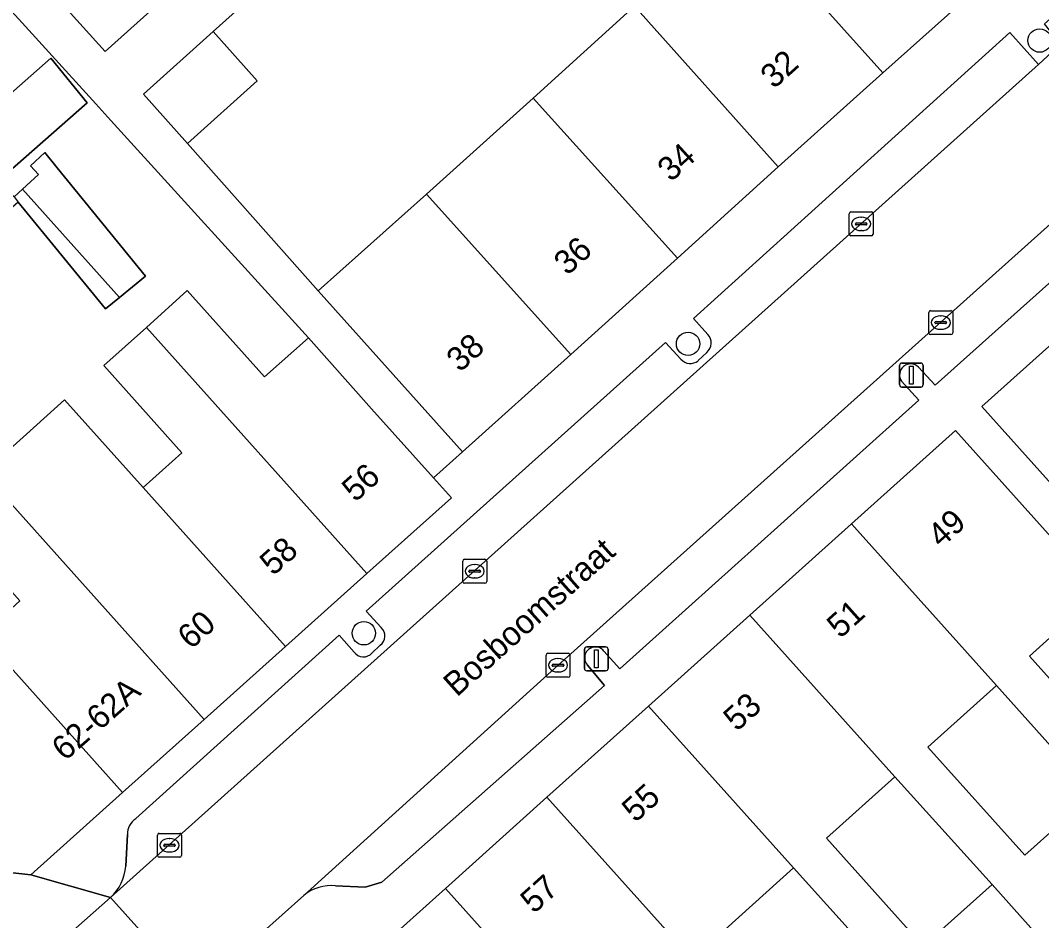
# Model space of a CAD drawing. Extents: x 162172 to 163187, y 382874 to 383685.
# Drawn here: x 162729.65 to 162772.35, y 383408.18 to 383445.8 of the extents above; entities that cross this region are included whole.
import ezdxf

# ---------------------------------------------------------------- set-up
doc = ezdxf.new("R2010")
doc.units = 0
for name, color, linetype in [('IMGEO_Boom', 7, 'Continuous'), ('IMGEO_Erf', 7, 'Continuous'), ('IMGEO_Hek', 7, 'Continuous'), ('IMGEO_Kolk', 7, 'Continuous'), ('IMGEO_Lichtmast', 7, 'Continuous'), ('IMGEO_Openbare_ruimte_label', 7, 'Continuous'), ('IMGEO_Pand', 7, 'Continuous'), ('IMGEO_Pand_nummerreeks', 7, 'Continuous'), ('IMGEO_Parkeervlak_open', 7, 'Continuous'), ('IMGEO_Rijbaan_lokaal_open', 7, 'Continuous'), ('IMGEO_Voetpad_open', 7, 'Continuous')]:
    doc.layers.add(name, color=color, linetype=linetype)

msp = doc.modelspace()

# ---------------------------------------------------------------- linework, layer by layer
at = {"layer": 'IMGEO_Boom'}
for centre in [(162772.266, 383444.955), (162757.565, 383432.281), (162744.01, 383420.19)]:
    msp.add_circle(centre, 0.489, dxfattribs=at)
at = {"layer": 'IMGEO_Erf'}
for points in [[(162755.319, 383446.393), (162758.494, 383449.28), (162755.467, 383452.615), (162752.322, 383449.737), (162749.837, 383452.51), (162747.995, 383454.565), (162746.735, 383453.433), (162748.577, 383451.378), (162745.715, 383448.808), (162742.752, 383446.146), (162740.908, 383448.199), (162737.711, 383445.328), (162739.555, 383443.275), (162736.639, 383440.656), (162742.099, 383434.496), (162746.633, 383438.532), (162751.091, 383442.548)], [(162774.814, 383421.909), (162771.836, 383419.236), (162775.9, 383414.708), (162778.898, 383417.386)], [(162770.459, 383418), (162767.594, 383415.428), (162771.649, 383410.911), (162774.52, 383413.476)], [(162766.217, 383414.192), (162763.352, 383411.621), (162767.398, 383407.114), (162770.283, 383409.692)], [(162761.975, 383410.385), (162759.111, 383407.813), (162763.147, 383403.317), (162766.032, 383405.895)]]:
    msp.add_lwpolyline(points, close=True, dxfattribs=at)
for points in [[(162728.095, 383426.888), (162729.908, 383428.512), (162731.5, 383429.938), (162734.778, 383426.279), (162736.399, 383427.732), (162733.136, 383431.374), (162734.919, 383432.971), (162736.629, 383434.504), (162739.855, 383430.904), (162741.697, 383432.527), (162733.434, 383441.617), (162732.799, 383442.316), (162724.379, 383451.579)], [(162726.976, 383440.751), (162730.916, 383444.221), (162732.438, 383442.356), (162728.726, 383439.087)], [(162728.726, 383439.087), (162729.383, 383438.426), (162729.741, 383438.751), (162730.407, 383439.356), (162730.07, 383439.726), (162730.674, 383440.275), (162731.19, 383439.642), (162734.887, 383435.112), (162733.798, 383434.223), (162733.206, 383433.74), (162729.561, 383438.208), (162719.751, 383429.576), (162717.873, 383427.924), (162716.715, 383428.083), (162713.853, 383431.266), (162700.525, 383419.608)]]:
    msp.add_lwpolyline(points, dxfattribs=at)
at = {"layer": 'IMGEO_Hek'}
msp.add_lwpolyline([(162746.923, 383426.68), (162748.132, 383427.77)], dxfattribs=at)
at = {"layer": 'IMGEO_Kolk'}
for p, q in [((162764.302, 383436.868), (162764.302, 383437.72)), ((162764.377, 383437.794), (162765.229, 383437.794)), ((162764.79, 383437.574), (162764.815, 383437.574)), ((162765.303, 383437.72), (162765.303, 383436.868)), ((162764.561, 383437.288), (162764.561, 383437.3)), ((162764.999, 383437.251), (162764.601, 383437.251)), ((162764.604, 383437.337), (162765.002, 383437.337)), ((162764.813, 383437.014), (162764.788, 383437.014)), ((162765.045, 383437.3), (162765.045, 383437.288)), ((162765.229, 383436.794), (162764.377, 383436.794)), ((162767.63, 383432.742), (162767.63, 383433.594)), ((162767.705, 383433.668), (162768.557, 383433.668)), ((162768.631, 383433.594), (162768.631, 383432.742)), ((162767.889, 383433.162), (162767.889, 383433.174)), ((162768.327, 383433.125), (162767.929, 383433.125)), ((162767.932, 383433.211), (162768.33, 383433.211)), ((162768.118, 383433.448), (162768.143, 383433.448)), ((162768.373, 383433.174), (162768.373, 383433.162)), ((162768.141, 383432.888), (162768.116, 383432.888)), ((162768.557, 383432.668), (162767.705, 383432.668)), ((162748.144, 383422.354), (162748.144, 383423.206)), ((162748.219, 383423.28), (162749.071, 383423.28)), ((162748.632, 383423.06), (162748.657, 383423.06)), ((162749.145, 383423.206), (162749.145, 383422.354)), ((162748.403, 383422.774), (162748.403, 383422.786)), ((162748.841, 383422.737), (162748.443, 383422.737)), ((162748.446, 383422.823), (162748.844, 383422.823)), ((162748.655, 383422.5), (162748.63, 383422.5)), ((162748.887, 383422.786), (162748.887, 383422.774)), ((162749.071, 383422.28), (162748.219, 383422.28)), ((162751.628, 383418.426), (162751.628, 383419.278)), ((162751.703, 383419.352), (162752.555, 383419.352)), ((162752.116, 383419.132), (162752.141, 383419.132)), ((162752.629, 383419.278), (162752.629, 383418.426)), ((162751.887, 383418.846), (162751.887, 383418.858)), ((162752.325, 383418.809), (162751.927, 383418.809)), ((162751.93, 383418.895), (162752.328, 383418.895)), ((162752.371, 383418.858), (162752.371, 383418.846)), ((162752.555, 383418.352), (162751.703, 383418.352)), ((162752.139, 383418.572), (162752.114, 383418.572)), ((162735.458, 383411.829), (162736.31, 383411.829)), ((162735.383, 383410.903), (162735.383, 383411.755)), ((162735.685, 383411.372), (162736.083, 383411.372)), ((162735.871, 383411.609), (162735.896, 383411.609)), ((162736.384, 383411.755), (162736.384, 383410.903)), ((162735.642, 383411.323), (162735.642, 383411.335)), ((162736.08, 383411.286), (162735.682, 383411.286)), ((162735.894, 383411.049), (162735.869, 383411.049)), ((162736.126, 383411.335), (162736.126, 383411.323)), ((162736.31, 383410.829), (162735.458, 383410.829))]:
    msp.add_line(p, q, dxfattribs=at)
for points in [[(162764.302, 383436.868), (162764.302, 383437.72)], [(162764.377, 383437.794), (162765.229, 383437.794)], [(162765.303, 383437.72), (162765.303, 383436.868)], [(162765.229, 383436.794), (162764.377, 383436.794)], [(162767.63, 383432.742), (162767.63, 383433.594)], [(162767.705, 383433.668), (162768.557, 383433.668)], [(162768.631, 383433.594), (162768.631, 383432.742)], [(162768.557, 383432.668), (162767.705, 383432.668)], [(162748.144, 383422.354), (162748.144, 383423.206)], [(162748.219, 383423.28), (162749.071, 383423.28)], [(162749.145, 383423.206), (162749.145, 383422.354)], [(162749.071, 383422.28), (162748.219, 383422.28)], [(162751.628, 383418.426), (162751.628, 383419.278)], [(162751.703, 383419.352), (162752.555, 383419.352)], [(162752.629, 383419.278), (162752.629, 383418.426)], [(162752.555, 383418.352), (162751.703, 383418.352)], [(162735.458, 383411.829), (162736.31, 383411.829)], [(162735.383, 383410.903), (162735.383, 383411.755)], [(162736.384, 383411.755), (162736.384, 383410.903)], [(162736.31, 383410.829), (162735.458, 383410.829)]]:
    msp.add_lwpolyline(points, dxfattribs=at)
for centre, radius, start, end in [((162764.379, 383437.718), 0.0765, 91.552, 178.448), ((162764.379, 383437.718), 0.0765, 91.552, 178.448), ((162765.227, 383437.718), 0.0765, 1.552, 88.448), ((162765.227, 383437.718), 0.0765, 1.552, 88.448), ((162764.601, 383437.297), 0.0403, 85.8775, 175.7526), ((162764.598, 383437.287), 0.0366, 178.938, 274.7102), ((162765.002, 383437.294), 0.043, 264.8664, 352.4533), ((162765.006, 383437.299), 0.0386, 1.7309, 96.639), ((162764.379, 383436.87), 0.0765, 181.552, 268.448), ((162764.379, 383436.87), 0.0765, 181.552, 268.448), ((162765.227, 383436.87), 0.0765, 271.552, 358.448), ((162765.227, 383436.87), 0.0765, 271.552, 358.448), ((162767.707, 383433.592), 0.0765, 91.552, 178.448), ((162767.707, 383433.592), 0.0765, 91.552, 178.448), ((162768.555, 383433.592), 0.0765, 1.552, 88.448), ((162768.555, 383433.592), 0.0765, 1.552, 88.448), ((162767.929, 383433.171), 0.0403, 85.8775, 175.7526), ((162767.926, 383433.161), 0.0366, 178.938, 274.7102), ((162768.33, 383433.168), 0.043, 264.8664, 352.4533), ((162768.334, 383433.173), 0.0386, 1.7309, 96.639), ((162767.707, 383432.744), 0.0765, 181.552, 268.448), ((162767.707, 383432.744), 0.0765, 181.552, 268.448), ((162768.555, 383432.744), 0.0765, 271.552, 358.448), ((162768.555, 383432.744), 0.0765, 271.552, 358.448), ((162748.221, 383423.204), 0.0765, 91.552, 178.448), ((162748.221, 383423.204), 0.0765, 91.552, 178.448), ((162749.069, 383423.204), 0.0765, 1.552, 88.448), ((162749.069, 383423.204), 0.0765, 1.552, 88.448), ((162748.443, 383422.783), 0.0403, 85.8775, 175.7526), ((162748.44, 383422.773), 0.0366, 178.938, 274.7102), ((162748.844, 383422.78), 0.043, 264.8664, 352.4533), ((162748.848, 383422.785), 0.0386, 1.7309, 96.639), ((162748.221, 383422.356), 0.0765, 181.552, 268.448), ((162748.221, 383422.356), 0.0765, 181.552, 268.448), ((162749.069, 383422.356), 0.0765, 271.552, 358.448), ((162749.069, 383422.356), 0.0765, 271.552, 358.448), ((162751.705, 383419.276), 0.0765, 91.552, 178.448), ((162751.705, 383419.276), 0.0765, 91.552, 178.448), ((162752.553, 383419.276), 0.0765, 1.552, 88.448), ((162752.553, 383419.276), 0.0765, 1.552, 88.448), ((162751.927, 383418.855), 0.0403, 85.8775, 175.7526), ((162751.924, 383418.845), 0.0366, 178.938, 274.7102), ((162752.328, 383418.852), 0.043, 264.8664, 352.4533), ((162752.332, 383418.857), 0.0386, 1.7309, 96.639), ((162751.705, 383418.428), 0.0765, 181.552, 268.448), ((162751.705, 383418.428), 0.0765, 181.552, 268.448), ((162752.553, 383418.428), 0.0765, 271.552, 358.448), ((162752.553, 383418.428), 0.0765, 271.552, 358.448), ((162735.46, 383411.753), 0.0765, 91.552, 178.448), ((162735.46, 383411.753), 0.0765, 91.552, 178.448), ((162736.308, 383411.753), 0.0765, 1.552, 88.448), ((162736.308, 383411.753), 0.0765, 1.552, 88.448), ((162735.682, 383411.332), 0.0403, 85.8775, 175.7526), ((162736.087, 383411.334), 0.0386, 1.7309, 96.639), ((162735.679, 383411.322), 0.0366, 178.938, 274.7102), ((162736.083, 383411.329), 0.043, 264.8664, 352.4533), ((162735.46, 383410.905), 0.0765, 181.552, 268.448), ((162735.46, 383410.905), 0.0765, 181.552, 268.448), ((162736.308, 383410.905), 0.0765, 271.552, 358.448), ((162736.308, 383410.905), 0.0765, 271.552, 358.448)]:
    msp.add_arc(centre, radius, start, end, dxfattribs=at)
for centre, major_axis, ratio, start_param, end_param in [((162764.789, 383437.294), (-0.387, 0.002), 0.722429, 4.712389, 7.853982), ((162764.814, 383437.294), (-0.39, 0.002), 0.717154, 1.570796, 4.712389), ((162768.117, 383433.168), (-0.387, 0.002), 0.722429, 4.712389, 7.853982), ((162768.142, 383433.168), (-0.39, 0.002), 0.717154, 1.570796, 4.712389), ((162748.631, 383422.78), (-0.387, 0.002), 0.722429, 4.712389, 7.853982), ((162748.656, 383422.78), (-0.39, 0.002), 0.717154, 1.570796, 4.712389), ((162752.115, 383418.852), (-0.387, 0.002), 0.722429, 4.712389, 7.853982), ((162752.14, 383418.852), (-0.39, 0.002), 0.717154, 1.570796, 4.712389), ((162735.87, 383411.329), (-0.387, 0.002), 0.722429, 4.712389, 7.853982), ((162735.895, 383411.329), (-0.39, 0.002), 0.717154, 1.570796, 4.712389)]:
    msp.add_ellipse(centre, major_axis=major_axis, ratio=ratio, start_param=start_param, end_param=end_param, dxfattribs=at)
at = {"layer": 'IMGEO_Lichtmast'}
for p, q in [((162766.506, 383431.477), (162767.296, 383431.477)), ((162767.296, 383431.477), (162766.506, 383431.477)), ((162766.406, 383430.577), (162766.406, 383431.377)), ((162766.406, 383431.377), (162766.406, 383430.577)), ((162767.396, 383431.377), (162767.396, 383430.577)), ((162767.396, 383430.577), (162767.396, 383431.377)), ((162767.296, 383430.477), (162766.506, 383430.477)), ((162766.506, 383430.477), (162767.296, 383430.477)), ((162753.23, 383418.72), (162753.23, 383419.52)), ((162753.23, 383419.52), (162753.23, 383418.72)), ((162753.33, 383419.62), (162754.12, 383419.62)), ((162754.12, 383419.62), (162753.33, 383419.62)), ((162754.22, 383419.52), (162754.22, 383418.72)), ((162754.22, 383418.72), (162754.22, 383419.52)), ((162754.12, 383418.62), (162753.33, 383418.62)), ((162753.33, 383418.62), (162754.12, 383418.62))]:
    msp.add_line(p, q, dxfattribs=at)
for points in [[(162766.826, 383431.352), (162766.976, 383431.352), (162766.976, 383430.602), (162766.826, 383430.602), (162766.826, 383431.352)], [(162753.65, 383419.495), (162753.8, 383419.495), (162753.8, 383418.745), (162753.65, 383418.745), (162753.65, 383419.495)]]:
    msp.add_lwpolyline(points, dxfattribs=at)
for centre, start, end in [((162766.506, 383431.377), 90, 180), ((162766.506, 383431.377), 90, 180), ((162767.296, 383431.377), 0, 90), ((162767.296, 383431.377), 360, 90), ((162766.506, 383430.577), 180, 270), ((162766.506, 383430.577), 180, 270), ((162767.296, 383430.577), 270, 0), ((162767.296, 383430.577), 270, 0), ((162753.33, 383419.52), 90, 180), ((162753.33, 383419.52), 90, 180), ((162754.12, 383419.52), 0, 90), ((162754.12, 383419.52), 360, 90), ((162753.33, 383418.72), 180, 270), ((162753.33, 383418.72), 180, 270), ((162754.12, 383418.72), 270, 0), ((162754.12, 383418.72), 270, 0)]:
    msp.add_arc(centre, 0.1, start, end, dxfattribs=at)
at = {"layer": 'IMGEO_Pand'}
for points in [[(162752.366, 383458.491), (162756.692, 383453.664), (162759.637, 383456.303), (162762.543, 383452.962), (162759.666, 383450.346), (162765.71, 383443.603), (162770.085, 383447.524), (162756.736, 383462.417)], [(162752.366, 383458.491), (162747.995, 383454.565), (162749.837, 383452.51), (162752.322, 383449.737), (162755.467, 383452.615), (162758.494, 383449.28), (162755.319, 383446.393), (162761.335, 383439.682), (162765.71, 383443.603), (162759.666, 383450.346), (162756.692, 383453.664)], [(162731.36, 383446.535), (162733.2, 383444.492), (162736.137, 383447.137), (162734.297, 383449.179)], [(162751.091, 383442.548), (162757.118, 383435.856), (162761.335, 383439.682), (162755.319, 383446.393)], [(162737.711, 383445.328), (162734.795, 383442.709), (162736.639, 383440.656), (162739.555, 383443.275)], [(162723.685, 383440.528), (162726.647, 383437.256), (162728.726, 383439.087), (162732.438, 383442.356), (162730.916, 383444.221), (162726.976, 383440.751), (162725.767, 383442.23)], [(162751.091, 383442.548), (162746.633, 383438.532), (162752.658, 383431.842), (162757.118, 383435.856)], [(162731.19, 383439.642), (162730.674, 383440.275), (162730.07, 383439.726), (162730.407, 383439.356), (162729.741, 383438.751), (162733.798, 383434.223), (162734.887, 383435.112)], [(162729.741, 383438.751), (162729.383, 383438.426), (162729.561, 383438.208), (162733.206, 383433.74), (162733.798, 383434.223)], [(162752.658, 383431.842), (162746.633, 383438.532), (162742.099, 383434.496), (162748.132, 383427.77)], [(162744.135, 383422.684), (162747.668, 383425.849), (162746.923, 383426.68), (162744.331, 383429.573), (162741.697, 383432.527), (162739.855, 383430.904), (162736.629, 383434.504), (162734.919, 383432.971)], [(162780.319, 383426.856), (162774.254, 383433.612), (162769.853, 383429.661), (162775.917, 383422.904)], [(162744.135, 383422.684), (162734.919, 383432.971), (162733.136, 383431.374), (162736.399, 383427.732), (162734.778, 383426.279), (162740.731, 383419.634)], [(162734.778, 383426.279), (162731.5, 383429.938), (162729.908, 383428.512), (162728.095, 383426.888), (162737.328, 383416.585), (162740.731, 383419.634)], [(162728.095, 383426.888), (162725.788, 383429.462), (162724.21, 383428.048), (162726.517, 383425.474), (162726.289, 383425.27), (162729.629, 383421.542), (162728.044, 383420.099), (162733.924, 383413.536), (162737.328, 383416.585)], [(162779.731, 383407.672), (162784.094, 383411.569), (162778.898, 383417.386), (162775.9, 383414.708), (162771.836, 383419.236), (162774.814, 383421.909), (162768.748, 383428.668), (162764.392, 383424.759), (162770.459, 383418), (162774.52, 383413.476)], [(162760.149, 383420.951), (162766.217, 383414.192), (162770.283, 383409.692), (162775.479, 383403.874), (162779.731, 383407.672), (162774.52, 383413.476), (162771.649, 383410.911), (162767.594, 383415.428), (162770.459, 383418), (162764.392, 383424.759)], [(162760.149, 383420.951), (162755.907, 383417.144), (162761.975, 383410.385), (162766.032, 383405.895), (162771.228, 383400.077), (162775.479, 383403.874), (162770.283, 383409.692), (162767.398, 383407.114), (162763.352, 383411.621), (162766.217, 383414.192)], [(162723.408, 383410.848), (162727.951, 383410.333), (162730.081, 383410.092), (162733.924, 383413.536), (162728.044, 383420.099), (162727.046, 383419.189), (162724.749, 383419.442), (162724.816, 383418.854), (162724.321, 383418.91)], [(162751.665, 383413.337), (162757.734, 383406.577), (162761.781, 383402.098), (162766.977, 383396.281), (162771.228, 383400.077), (162766.032, 383405.895), (162763.147, 383403.317), (162759.111, 383407.813), (162761.975, 383410.385), (162755.907, 383417.144)], [(162747.423, 383409.529), (162753.492, 383402.769), (162757.53, 383398.301), (162762.726, 383392.483), (162766.977, 383396.281), (162761.781, 383402.098), (162758.895, 383399.52), (162754.869, 383404.005), (162757.734, 383406.577), (162751.665, 383413.337)], [(162747.423, 383409.529), (162742.977, 383405.54), (162749.046, 383398.778), (162753.709, 383393.536), (162756.621, 383390.262), (162758.223, 383388.461), (162762.726, 383392.483), (162757.53, 383398.301), (162754.407, 383395.511), (162750.432, 383400.004), (162753.492, 383402.769)]]:
    msp.add_lwpolyline(points, close=True, dxfattribs=at)
at = {"layer": 'IMGEO_Parkeervlak_open'}
for points in [[(162795.051, 383457.315), (162752.129, 383418.852), (162741.498, 383409.238)], [(162772.219, 383443.956), (162771.02, 383445.293), (162757.791, 383433.342), (162758.394, 383432.675)], [(162733.42, 383409.152), (162733.422, 383409.153), (162772.219, 383443.956)], [(162767.202, 383431.304), (162767.891, 383430.552), (162780.446, 383441.766), (162779.726, 383442.568)], [(162757.265, 383431.639), (162756.625, 383432.343), (162744.101, 383421.107), (162744.734, 383420.428)], [(162758.351, 383431.924), (162757.985, 383431.579)], [(162754.048, 383419.447), (162754.709, 383418.707), (162767.216, 383429.929), (162766.494, 383430.718)], [(162743.606, 383419.402), (162742.975, 383420.103), (162734.474, 383412.442)], [(162744.698, 383419.685), (162744.349, 383419.359)], [(162742.828, 383409.64), (162744.065, 383409.585), (162744.757, 383409.795), (162754.077, 383418.006), (162753.36, 383418.862)], [(162734.128, 383411.775), (162734.056, 383410.462)]]:
    msp.add_lwpolyline(points, dxfattribs=at)
for centre, radius, start, end in [((162758.014, 383432.32), 0.52, 310.4318, 43.0142), ((162757.656, 383431.98), 0.519, 221.0895, 309.3832), ((162766.872, 383430.982), 0.461, 44.3147, 214.9133), ((162744.409, 383420.071), 0.482, 306.779, 47.6731), ((162753.696, 383419.164), 0.452, 38.8597, 221.8887), ((162743.995, 383419.686), 0.482, 216.1098, 317.2658), ((162734.905, 383411.795), 0.777, 123.6773, 181.4875), ((162732.069, 383410.617), 1.993, 312.677, 355.5302), ((162742.658, 383407.802), 1.846, 84.7088, 128.9266)]:
    msp.add_arc(centre, radius, start, end, dxfattribs=at)
at = {"layer": 'IMGEO_Rijbaan_lokaal_open'}
msp.add_lwpolyline([(162795.051, 383457.315), (162797.001, 383459.063), (162793.464, 383463.039), (162793.331, 383462.919), (162778.104, 383449.217), (162777.177, 383448.382), (162773.133, 383444.8), (162772.219, 383443.956), (162733.422, 383409.153), (162733.42, 383409.152), (162736.967, 383405.198), (162741.498, 383409.238), (162752.129, 383418.852)], close=True, dxfattribs=at)
msp.add_lwpolyline([(162736.967, 383405.198), (162733.42, 383409.152), (162731.239, 383407.228)], dxfattribs=at)
at = {"layer": 'IMGEO_Voetpad_open'}
for points in [[(162724.379, 383451.579), (162732.799, 383442.316), (162733.434, 383441.617), (162741.697, 383432.527), (162744.331, 383429.573), (162746.923, 383426.68), (162748.132, 383427.77), (162742.099, 383434.496), (162736.639, 383440.656), (162734.795, 383442.709), (162737.711, 383445.328), (162740.908, 383448.199), (162743.872, 383450.861), (162746.735, 383453.433), (162747.995, 383454.565), (162752.366, 383458.491), (162756.736, 383462.417), (162770.085, 383447.524), (162770.764, 383448.12), (162756.339, 383464.558), (162742.646, 383479.855)], [(162741.749, 383479.052), (162747.674, 383472.461), (162750.886, 383468.888), (162755.093, 383464.209), (162750.738, 383460.265), (162746.383, 383456.321), (162745.144, 383455.212), (162742.276, 383452.644), (162739.24, 383449.926), (162736.137, 383447.137), (162733.2, 383444.492), (162731.36, 383446.535), (162727.851, 383450.358)], [(162771.02, 383445.293), (162772.219, 383443.956), (162773.133, 383444.8), (162772.473, 383445.648), (162776.456, 383449.19), (162777.177, 383448.382), (162778.104, 383449.217), (162776.893, 383450.566), (162789.897, 383462.23)], [(162775.917, 383422.904), (162769.853, 383429.661), (162774.254, 383433.612), (162778.496, 383437.418), (162782.738, 383441.225), (162786.98, 383445.032), (162791.223, 383448.84), (162800.833, 383457.464), (162798.454, 383460.252), (162797.001, 383459.063), (162795.051, 383457.315)], [(162779.292, 383455.603), (162770.764, 383448.12), (162770.085, 383447.524), (162765.71, 383443.603), (162761.335, 383439.682), (162757.118, 383435.856), (162752.658, 383431.842), (162748.132, 383427.77), (162746.923, 383426.68), (162747.668, 383425.849), (162744.135, 383422.684), (162740.731, 383419.634), (162737.328, 383416.585), (162733.924, 383413.536), (162730.081, 383410.092), (162733.42, 383409.152)], [(162758.394, 383432.675), (162757.791, 383433.342), (162771.02, 383445.293)], [(162779.726, 383442.568), (162780.446, 383441.766), (162767.891, 383430.552), (162767.202, 383431.304)], [(162744.734, 383420.428), (162744.101, 383421.107), (162756.625, 383432.343), (162757.265, 383431.639)], [(162757.985, 383431.579), (162758.351, 383431.924)], [(162766.494, 383430.718), (162767.216, 383429.929), (162754.709, 383418.707), (162754.048, 383419.447)], [(162732.961, 383401.11), (162736.167, 383400.709), (162736.389, 383402.443), (162741.599, 383407.069), (162742.977, 383405.54), (162747.423, 383409.529), (162751.665, 383413.337), (162755.907, 383417.144), (162760.149, 383420.951), (162764.392, 383424.759), (162768.748, 383428.668), (162774.814, 383421.909)], [(162731.239, 383407.228), (162733.42, 383409.152), (162730.081, 383410.092), (162727.951, 383410.333), (162723.408, 383410.848), (162718.732, 383411.377), (162714.057, 383411.906), (162709.382, 383412.436), (162704.532, 383412.985), (162701.297, 383413.351), (162697.654, 383413.757), (162691.813, 383414.407), (162690.592, 383414.472), (162681.947, 383424.088), (162682.005, 383425.195)], [(162734.474, 383412.442), (162742.975, 383420.103), (162743.606, 383419.402)], [(162744.349, 383419.359), (162744.698, 383419.685)], [(162753.36, 383418.862), (162754.077, 383418.006), (162744.757, 383409.795), (162744.065, 383409.585), (162742.828, 383409.64)], [(162734.056, 383410.462), (162734.128, 383411.775)], [(162741.498, 383409.238), (162736.967, 383405.198), (162733.903, 383402.466)]]:
    msp.add_lwpolyline(points, dxfattribs=at)
for centre, radius, start, end in [((162758.014, 383432.32), 0.52, 310.4318, 43.0142), ((162757.656, 383431.98), 0.519, 221.0895, 309.3832), ((162766.872, 383430.982), 0.461, 44.3147, 214.9133), ((162744.409, 383420.071), 0.482, 306.779, 47.6731), ((162753.696, 383419.164), 0.452, 38.8597, 221.8887), ((162743.995, 383419.686), 0.482, 216.1098, 317.2658), ((162734.905, 383411.795), 0.777, 123.6773, 181.4875), ((162732.069, 383410.617), 1.993, 312.677, 355.5302), ((162742.658, 383407.802), 1.846, 84.7088, 128.9266)]:
    msp.add_arc(centre, radius, start, end, dxfattribs=at)

# ---------------------------------------------------------------- texts
at = {"layer": 'IMGEO_Openbare_ruimte_label'}
msp.add_text('Bosboomstraat', height=1, rotation=41.8381, dxfattribs=at).set_placement((162747.897, 383417.5))
at = {"layer": 'IMGEO_Pand_nummerreeks'}
for s, rotation, p in [('32', 41.8697, (162761.155, 383442.904)), ('34', 42.2175, (162756.851, 383439.016)), ('36', 41.9832, (162752.518, 383435.106)), ('38', 41.9832, (162748.025, 383431.063)), ('56', 41.861, (162743.653, 383425.636)), ('49', 41.9081, (162768.145, 383423.722)), ('58', 41.861, (162740.219, 383422.559)), ('51', 41.9081, (162763.929, 383419.938)), ('60', 41.8603, (162736.783, 383419.481)), ('62-62A', 41.3618, (162731.515, 383414.819)), ('53', 41.9081, (162759.603, 383416.055)), ('55', 41.9081, (162755.361, 383412.248)), ('57', 41.9081, (162751.119, 383408.441))]:
    msp.add_text(s, height=1, rotation=rotation, dxfattribs=at).set_placement(p)

doc.saveas('drawing.dxf')
